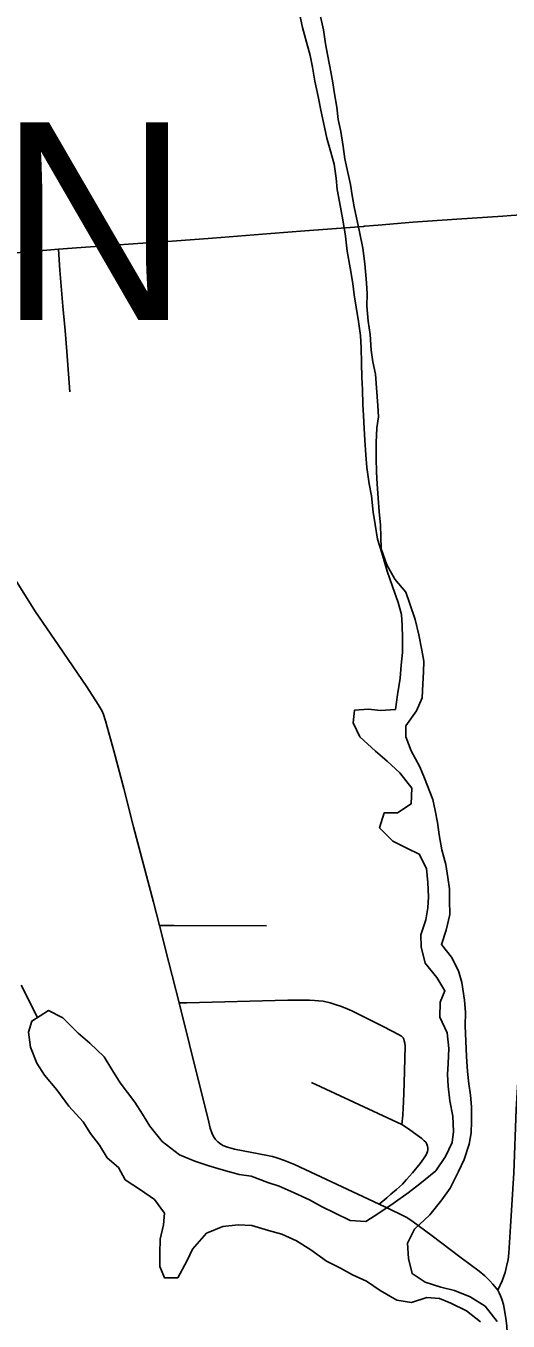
# Model space of a CAD drawing. Extents: x -87 to 2145, y -2128 to 440.
# Drawn here: x 154.23 to 165.2, y -1124.03 to -1094.55 of the extents above; entities that cross this region are included whole.
import ezdxf

# ---------------------------------------------------------------- set-up
doc = ezdxf.new("R2010")
doc.units = 0
for name, color, linetype in [('GM_X_City_Street', 7, 'Continuous'), ('GM_X_County_Road', 7, 'Continuous'), ('GM_X_Minor_Lake', 7, 'Continuous'), ('GM_X_Minor_River', 7, 'Continuous'), ('GM_X_Township_Road', 7, 'Continuous'), ('GM_X_Township_Text', 7, 'Continuous')]:
    doc.layers.add(name, color=color, linetype=linetype)

msp = doc.modelspace()

# ---------------------------------------------------------------- linework, layer by layer
at = {"layer": 'GM_X_City_Street'}
msp.add_line((160.73, -1118.6), (162.788, -1119.557), dxfattribs=at)
for points in [[(164.968, -1123.327), (165.071, -1123.112), (165.135, -1122.926), (165.172, -1122.786), (165.205, -1122.628), (165.221, -1122.483), (165.261, -1121.879), (165.335, -1120.657), (165.386, -1119.213), (165.393, -1119.082), (165.408, -1118.83), (165.468, -1117.874), (165.528, -1116.992), (165.657, -1115.161), (165.737, -1113.363), (165.775, -1112.443), (165.816, -1111.854), (165.879, -1111.193), (165.898, -1110.991)], [(157.269, -1115.028), (157.609, -1115.029), (159.71, -1115.032)], [(157.718, -1116.788), (157.897, -1116.784), (160.192, -1116.728), (160.684, -1116.725), (160.798, -1116.729), (160.893, -1116.739), (160.994, -1116.751), (161.155, -1116.785), (161.296, -1116.828), (161.413, -1116.871), (161.54, -1116.923), (161.645, -1116.971), (162.379, -1117.334), (162.712, -1117.503), (162.778, -1117.547)], [(162.268, -1121.371), (162.446, -1121.221), (162.539, -1121.143), (162.668, -1121.031), (162.798, -1120.911), (162.893, -1120.806), (163.027, -1120.655), (163.205, -1120.441), (163.28, -1120.339), (163.338, -1120.242), (163.37, -1120.172), (163.381, -1120.13), (163.381, -1120.087), (163.371, -1120.045), (163.357, -1120.003), (163.329, -1119.959), (163.294, -1119.923), (163.242, -1119.875), (163.135, -1119.795), (162.937, -1119.655), (162.788, -1119.557), (162.806, -1119.34), (162.816, -1119.175), (162.828, -1119.044), (162.841, -1118.611), (162.861, -1117.773), (162.854, -1117.701), (162.841, -1117.648), (162.829, -1117.614), (162.815, -1117.586), (162.778, -1117.547)]]:
    msp.add_lwpolyline(points, dxfattribs=at)
at = {"layer": 'GM_X_County_Road'}
for points in [[(150.904, -1104.22), (151.804, -1104.614), (152.054, -1104.733), (152.233, -1104.825), (152.386, -1104.923), (152.505, -1105.014), (152.617, -1105.113), (152.721, -1105.22), (152.796, -1105.309), (152.875, -1105.414), (152.988, -1105.576), (153.194, -1105.893), (153.88, -1106.973), (154.434, -1107.863), (154.981, -1108.66), (155.619, -1109.595), (155.878, -1109.994), (155.967, -1110.15)], [(155.967, -1110.15), (155.998, -1110.226), (156.042, -1110.371), (156.23, -1111.05), (156.458, -1111.905), (156.684, -1112.779), (157.132, -1114.493), (157.269, -1115.028)], [(157.269, -1115.028), (157.485, -1115.869), (157.718, -1116.788)], [(157.718, -1116.788), (158.193, -1118.684), (158.376, -1119.432), (158.426, -1119.639), (158.462, -1119.745), (158.504, -1119.83), (158.549, -1119.894), (158.602, -1119.951), (158.637, -1119.981), (158.717, -1120.03), (158.82, -1120.071), (158.976, -1120.113), (159.73, -1120.262), (159.844, -1120.286), (159.94, -1120.312), (160.113, -1120.371), (160.341, -1120.467), (162.268, -1121.371)], [(162.268, -1121.371), (162.542, -1121.494), (162.75, -1121.593), (162.897, -1121.671), (162.922, -1121.688)], [(162.922, -1121.688), (163.046, -1121.774), (163.443, -1122.065), (164.138, -1122.587), (164.547, -1122.89), (164.673, -1122.998), (164.79, -1123.115), (164.856, -1123.19), (164.968, -1123.327)], [(164.968, -1123.327), (165, -1123.388), (165.031, -1123.452), (165.061, -1123.527), (165.098, -1123.65), (165.125, -1123.777), (165.156, -1123.974), (165.176, -1124.137), (165.187, -1124.297), (165.188, -1124.37)]]:
    msp.add_lwpolyline(points, dxfattribs=at)
at = {"layer": 'GM_X_Minor_Lake'}
for points in [[(160.423, -1094.095), (160.523, -1094.588), (160.597, -1094.84), (160.699, -1095.223), (160.754, -1095.494), (160.807, -1095.806), (160.88, -1096.158), (160.943, -1096.47), (161.007, -1096.752), (161.08, -1097.104), (161.173, -1097.427), (161.248, -1097.699), (161.291, -1098.02), (161.315, -1098.271), (161.37, -1098.553), (161.441, -1098.965), (161.503, -1099.337), (161.546, -1099.678), (161.608, -1100.06), (161.67, -1100.412), (161.705, -1100.673), (161.749, -1100.955), (161.802, -1101.276), (161.845, -1101.598), (161.859, -1101.879), (161.871, -1102.229), (161.874, -1102.55), (161.888, -1102.83), (161.9, -1103.171), (161.915, -1103.422), (161.929, -1103.712), (161.943, -1103.983), (161.965, -1104.314), (161.989, -1104.605), (162.041, -1104.976), (162.096, -1105.248), (162.138, -1105.62), (162.182, -1105.901), (162.235, -1106.233), (162.328, -1106.545), (162.45, -1106.959), (162.573, -1107.312), (162.705, -1107.676), (162.78, -1107.948), (162.794, -1108.198), (162.798, -1108.479), (162.801, -1108.809), (162.774, -1109.099), (162.747, -1109.399), (162.689, -1109.778), (162.641, -1110.107), (162.299, -1110.129), (162.028, -1110.102), (161.706, -1110.125), (161.679, -1110.414), (161.833, -1110.728), (162.188, -1111.057), (162.454, -1111.284)], [(163.872, -1114.453), (163.868, -1114.192), (163.833, -1113.931), (163.789, -1113.64), (163.696, -1113.307), (163.633, -1112.965), (163.599, -1112.684), (163.545, -1112.412), (163.49, -1112.16), (163.3, -1111.675), (163.195, -1111.412), (163.002, -1111.047), (162.879, -1110.734), (162.874, -1110.483), (163.123, -1110.139), (163.25, -1109.842), (163.268, -1109.522), (163.283, -1109.262), (163.289, -1109.011), (163.244, -1108.76), (163.172, -1108.408), (163.089, -1108.065), (162.966, -1107.702), (162.881, -1107.44), (162.627, -1107.143), (162.442, -1106.818), (162.32, -1106.455), (162.306, -1106.174), (162.302, -1105.914), (162.269, -1105.603), (162.245, -1105.302), (162.222, -1104.971), (162.208, -1104.71), (162.205, -1104.39), (162.203, -1104.039), (162.22, -1103.699), (162.256, -1103.45), (162.242, -1103.189), (162.211, -1102.788), (162.187, -1102.477), (162.123, -1102.195), (162.089, -1101.934), (162.067, -1101.573), (162.023, -1101.272), (161.991, -1100.921), (161.997, -1100.65), (161.982, -1100.4), (161.941, -1099.968), (161.899, -1099.607), (161.827, -1099.235), (161.699, -1098.671), (161.654, -1098.41), (161.62, -1098.158), (161.555, -1097.886), (161.492, -1097.575), (161.448, -1097.293), (161.395, -1096.951), (161.341, -1096.68), (161.307, -1096.399), (161.253, -1096.097), (161.219, -1095.846), (161.174, -1095.595), (161.101, -1095.242), (161.047, -1094.961), (161.004, -1094.639), (160.922, -1094.267)], [(162.454, -1111.284), (162.74, -1111.551), (163.014, -1111.899), (162.996, -1112.259), (162.689, -1112.461), (162.388, -1112.464), (162.28, -1112.802), (162.584, -1113.11), (162.903, -1113.268), (163.181, -1113.405), (163.345, -1113.729), (163.378, -1114.05), (163.391, -1114.371), (163.375, -1114.621), (163.329, -1114.9), (163.221, -1115.238), (163.225, -1115.509), (163.317, -1115.882), (163.582, -1116.209), (163.766, -1116.513), (163.659, -1116.771), (163.652, -1117.112), (163.815, -1117.466), (163.857, -1117.828), (163.84, -1118.168), (163.824, -1118.418), (163.838, -1118.679), (163.881, -1119.02), (163.944, -1119.363), (163.966, -1119.714), (163.931, -1119.963), (163.783, -1120.28), (163.564, -1120.606), (163.196, -1120.907), (162.93, -1121.111), (162.592, -1121.353), (162.266, -1121.576), (161.97, -1121.759), (161.609, -1121.74), (161.27, -1121.572), (160.962, -1121.424), (160.684, -1121.267), (160.336, -1121.108), (159.997, -1120.959), (159.737, -1120.873), (159.358, -1120.733), (159.088, -1120.696), (158.728, -1120.597), (158.398, -1120.499), (158.079, -1120.391), (157.73, -1120.242), (157.335, -1119.941), (157.051, -1119.594), (156.886, -1119.319), (156.711, -1119.044), (156.379, -1118.605), (156.165, -1118.269), (156.01, -1118.015), (155.685, -1117.706), (155.418, -1117.479), (155.074, -1117.13), (154.746, -1116.962), (154.369, -1117.202), (154.293, -1117.451), (154.336, -1117.792), (154.478, -1118.157), (154.653, -1118.431), (154.937, -1118.769), (155.211, -1119.137), (155.535, -1119.495), (155.7, -1119.76), (155.905, -1120.026), (156.08, -1120.311), (156.336, -1120.537), (156.491, -1120.812), (156.838, -1121.041), (157.155, -1121.259), (157.389, -1121.576), (157.363, -1121.835), (157.285, -1122.164), (157.278, -1122.485), (157.282, -1122.785), (157.387, -1123.048), (157.688, -1123.046), (157.898, -1122.65), (158.024, -1122.393), (158.344, -1122.03), (158.71, -1121.879), (159.062, -1121.838), (159.374, -1121.855), (159.753, -1121.965), (160.053, -1122.053), (160.392, -1122.201), (160.719, -1122.41), (161.075, -1122.669), (161.393, -1122.827), (161.662, -1122.974), (161.98, -1123.122), (162.297, -1123.33), (162.674, -1123.55), (163.005, -1123.608)], [(164.956, -1124.036), (164.682, -1123.689), (164.345, -1123.48), (163.987, -1123.331), (163.677, -1123.254), (163.317, -1123.145), (163.02, -1122.947), (162.937, -1122.604), (162.914, -1122.253), (163.072, -1121.936), (163.421, -1121.614), (163.7, -1121.27), (163.887, -1121.004), (164.077, -1120.628), (164.203, -1120.351), (164.322, -1120.003), (164.368, -1119.743), (164.374, -1119.483), (164.371, -1119.152), (164.346, -1118.891), (164.312, -1118.63), (164.278, -1118.349), (164.255, -1118.008), (164.231, -1117.306), (164.237, -1117.006), (164.214, -1116.725), (164.152, -1116.322), (164.077, -1116.06), (163.914, -1115.746), (163.689, -1115.46), (163.796, -1115.132), (163.875, -1114.773), (163.872, -1114.453)], [(163.005, -1123.608), (163.359, -1123.496), (163.641, -1123.513), (163.9, -1123.62), (164.258, -1123.799), (164.574, -1124.047)]]:
    msp.add_lwpolyline(points, dxfattribs=at)
at = {"layer": 'GM_X_Minor_River'}
msp.add_lwpolyline([(154.125, -1116.385), (154.497, -1117.121)], dxfattribs=at)
at = {"layer": 'GM_X_Township_Road'}
for p, q in [((161.297, -1099.163), (161.819, -1099.121)), ((161.819, -1099.121), (161.915, -1099.114))]:
    msp.add_line(p, q, dxfattribs=at)
for points in [[(162.248, -1099.089), (163.04, -1099.019), (164.039, -1098.95), (165.084, -1098.879), (165.272, -1098.866), (165.39, -1098.857), (165.504, -1098.845), (165.622, -1098.835), (165.714, -1098.825), (165.818, -1098.811), (165.888, -1098.797), (165.954, -1098.783), (166.034, -1098.763), (166.118, -1098.739), (166.232, -1098.709), (166.516, -1098.638), (166.711, -1098.587), (166.841, -1098.553)], [(154.973, -1099.636), (155.49, -1099.594), (156.778, -1099.502), (157.559, -1099.451), (158.477, -1099.382), (159.806, -1099.274), (160.58, -1099.213), (161.297, -1099.163)], [(161.915, -1099.114), (161.939, -1099.112), (162.248, -1099.089)], [(150.827, -1100.014), (150.857, -1099.994), (150.892, -1099.981), (150.947, -1099.968), (151.043, -1099.959), (151.479, -1099.926), (151.999, -1099.888), (152.782, -1099.826), (154.353, -1099.682), (154.973, -1099.636)], [(155.228, -1102.883), (155.16, -1101.963), (155.126, -1101.483), (155.073, -1100.931), (155.004, -1100.111), (154.973, -1099.636)]]:
    msp.add_lwpolyline(points, dxfattribs=at)

# ---------------------------------------------------------------- texts
at = {"layer": 'GM_X_Township_Text'}
msp.add_text('WASHINGTON', height=4.5, rotation=0, dxfattribs=at).set_placement((116.505, -1101.245))

doc.saveas('drawing.dxf')
